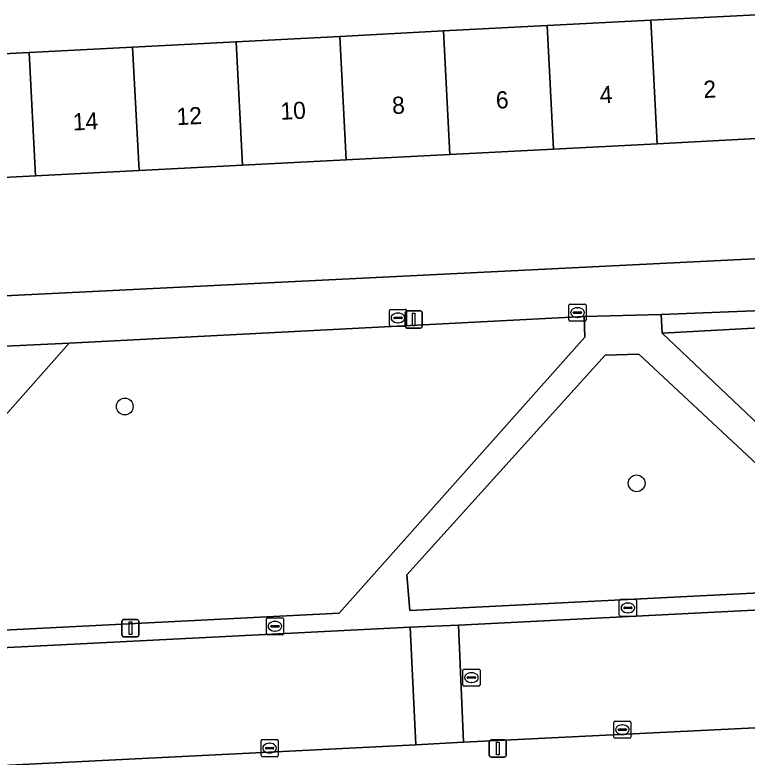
# Model space of a CAD drawing. Extents: x 161084 to 161928, y 385354 to 386522.
# Drawn here: x 161752.1 to 161794.81, y 386010 to 386053.32 of the extents above; entities that cross this region are included whole.
import ezdxf

# ---------------------------------------------------------------- set-up
doc = ezdxf.new("R2010")
doc.units = 0
for name, color, linetype in [('IMGEO_Boom', 7, 'Continuous'), ('IMGEO_Erf', 7, 'Continuous'), ('IMGEO_Groenvoorziening', 7, 'Continuous'), ('IMGEO_Haag', 7, 'Continuous'), ('IMGEO_Kolk', 7, 'Continuous'), ('IMGEO_Lichtmast', 7, 'Continuous'), ('IMGEO_Pand', 7, 'Continuous'), ('IMGEO_Pand_nummerreeks', 7, 'Continuous'), ('IMGEO_Rijbaan_lokaal_open', 7, 'Continuous'), ('IMGEO_Rioolput', 7, 'Continuous'), ('IMGEO_Voetpad_open', 7, 'Continuous')]:
    doc.layers.add(name, color=color, linetype=linetype)

msp = doc.modelspace()

# ---------------------------------------------------------------- linework, layer by layer
at = {"layer": 'IMGEO_Boom'}
for centre in [(161758.507, 386030.458), (161788.362, 386025.979)]:
    msp.add_circle(centre, 0.489, dxfattribs=at)
at = {"layer": 'IMGEO_Erf'}
for points in [[(161698.538, 386048.318), (161704.581, 386048.63), (161710.624, 386048.942), (161716.667, 386049.254), (161716.519, 386052.128), (161722.562, 386052.44), (161722.71, 386049.566), (161728.753, 386049.877), (161734.796, 386050.189), (161740.839, 386050.501), (161746.882, 386050.813), (161752.925, 386051.125), (161758.968, 386051.437), (161765.011, 386051.749), (161771.054, 386052.061), (161777.098, 386052.373), (161783.141, 386052.685), (161789.184, 386052.997), (161790.355, 386053.057), (161795.348, 386053.315)], [(161795.716, 386046.114), (161789.555, 386045.796), (161783.512, 386045.484), (161777.469, 386045.172), (161771.425, 386044.86), (161765.382, 386044.548), (161759.339, 386044.237), (161753.296, 386043.925), (161747.253, 386043.613), (161741.21, 386043.301), (161735.167, 386042.989), (161729.124, 386042.677), (161723.081, 386042.365), (161717.038, 386042.053), (161710.995, 386041.741), (161704.952, 386041.43), (161698.909, 386041.118), (161692.866, 386040.806), (161686.823, 386040.494), (161680.779, 386040.182), (161674.617, 386039.864), (161674.898, 386033.126), (161712.882, 386035.02), (161809.017, 386039.766)]]:
    msp.add_lwpolyline(points, dxfattribs=at)
at = {"layer": 'IMGEO_Groenvoorziening'}
for points in [[(161806.517, 386036.484), (161789.793, 386035.836), (161789.844, 386034.734), (161806.215, 386035.635), (161806.327, 386035.641)], [(161806.327, 386035.641), (161806.215, 386035.635), (161789.844, 386034.734), (161804.543, 386020.794), (161807.204, 386021.15)]]:
    msp.add_lwpolyline(points, dxfattribs=at)
for points in [[(161785.344, 386034.497), (161785.304, 386035.709), (161755.273, 386034.15), (161742.123, 386019.323), (161742.216, 386016.938), (161771.022, 386018.395)], [(161788.496, 386033.51), (161786.529, 386033.458), (161774.966, 386020.629), (161775.14, 386018.561), (161800.937, 386019.853), (161800.853, 386021.976)]]:
    msp.add_lwpolyline(points, close=True, dxfattribs=at)
at = {"layer": 'IMGEO_Haag'}
msp.add_lwpolyline([(161806.517, 386036.484), (161789.793, 386035.836), (161789.844, 386034.734), (161806.215, 386035.635), (161806.327, 386035.641)], dxfattribs=at)
at = {"layer": 'IMGEO_Kolk'}
for p, q in [((161784.411, 386035.513), (161784.411, 386036.365)), ((161784.486, 386036.439), (161785.338, 386036.439)), ((161784.899, 386036.219), (161784.924, 386036.219)), ((161785.412, 386036.365), (161785.412, 386035.513)), ((161784.67, 386035.933), (161784.67, 386035.945)), ((161785.108, 386035.896), (161784.71, 386035.896)), ((161784.713, 386035.982), (161785.111, 386035.982)), ((161784.922, 386035.659), (161784.897, 386035.659)), ((161785.154, 386035.945), (161785.154, 386035.933)), ((161785.338, 386035.439), (161784.486, 386035.439)), ((161787.353, 386018.283), (161787.353, 386019.135)), ((161787.428, 386019.209), (161788.28, 386019.209)), ((161788.354, 386019.135), (161788.354, 386018.283)), ((161787.612, 386018.703), (161787.612, 386018.715)), ((161787.655, 386018.752), (161788.053, 386018.752)), ((161787.841, 386018.989), (161787.866, 386018.989)), ((161788.096, 386018.715), (161788.096, 386018.703)), ((161788.05, 386018.666), (161787.652, 386018.666)), ((161787.864, 386018.429), (161787.839, 386018.429)), ((161766.767, 386017.21), (161766.767, 386018.062)), ((161766.842, 386018.136), (161767.694, 386018.136)), ((161767.255, 386017.916), (161767.28, 386017.916)), ((161767.768, 386018.062), (161767.768, 386017.21)), ((161788.28, 386018.209), (161787.428, 386018.209)), ((161767.026, 386017.63), (161767.026, 386017.642)), ((161767.464, 386017.593), (161767.066, 386017.593)), ((161767.069, 386017.679), (161767.467, 386017.679)), ((161767.51, 386017.642), (161767.51, 386017.63)), ((161767.694, 386017.136), (161766.842, 386017.136)), ((161767.278, 386017.356), (161767.253, 386017.356)), ((161787.028, 386011.173), (161787.028, 386012.025)), ((161787.103, 386012.099), (161787.955, 386012.099)), ((161787.516, 386011.879), (161787.541, 386011.879)), ((161788.029, 386012.025), (161788.029, 386011.173)), ((161787.287, 386011.593), (161787.287, 386011.605)), ((161787.725, 386011.556), (161787.327, 386011.556)), ((161787.33, 386011.642), (161787.728, 386011.642)), ((161787.771, 386011.605), (161787.771, 386011.593)), ((161766.455, 386010.099), (161766.455, 386010.951)), ((161766.53, 386011.025), (161767.382, 386011.025)), ((161767.456, 386010.951), (161767.456, 386010.099)), ((161787.955, 386011.099), (161787.103, 386011.099)), ((161787.539, 386011.319), (161787.514, 386011.319)), ((161766.714, 386010.519), (161766.714, 386010.531)), ((161767.152, 386010.482), (161766.754, 386010.482)), ((161766.757, 386010.568), (161767.155, 386010.568)), ((161766.943, 386010.805), (161766.968, 386010.805)), ((161767.198, 386010.531), (161767.198, 386010.519)), ((161767.382, 386010.025), (161766.53, 386010.025)), ((161766.966, 386010.245), (161766.941, 386010.245))]:
    msp.add_line(p, q, dxfattribs=at)
for points in [[(161784.411, 386035.513), (161784.411, 386036.365)], [(161784.486, 386036.439), (161785.338, 386036.439)], [(161785.412, 386036.365), (161785.412, 386035.513)], [(161785.338, 386035.439), (161784.486, 386035.439)], [(161787.353, 386018.283), (161787.353, 386019.135)], [(161787.428, 386019.209), (161788.28, 386019.209)], [(161788.354, 386019.135), (161788.354, 386018.283)], [(161766.767, 386017.21), (161766.767, 386018.062)], [(161766.842, 386018.136), (161767.694, 386018.136)], [(161767.768, 386018.062), (161767.768, 386017.21)], [(161788.28, 386018.209), (161787.428, 386018.209)], [(161767.694, 386017.136), (161766.842, 386017.136)], [(161787.028, 386011.173), (161787.028, 386012.025)], [(161787.103, 386012.099), (161787.955, 386012.099)], [(161788.029, 386012.025), (161788.029, 386011.173)], [(161766.455, 386010.099), (161766.455, 386010.951)], [(161766.53, 386011.025), (161767.382, 386011.025)], [(161767.456, 386010.951), (161767.456, 386010.099)], [(161787.955, 386011.099), (161787.103, 386011.099)], [(161767.382, 386010.025), (161766.53, 386010.025)]]:
    msp.add_lwpolyline(points, dxfattribs=at)
for centre, radius, start, end in [((161784.488, 386036.363), 0.0765, 91.552, 178.448), ((161784.488, 386036.363), 0.0765, 91.552, 178.448), ((161785.336, 386036.363), 0.0765, 1.552, 88.448), ((161785.336, 386036.363), 0.0765, 1.552, 88.448), ((161784.71, 386035.942), 0.0403, 85.8775, 175.7526), ((161784.707, 386035.932), 0.0366, 178.938, 274.7102), ((161785.111, 386035.939), 0.043, 264.8664, 352.4533), ((161785.115, 386035.944), 0.0386, 1.7309, 96.639), ((161784.488, 386035.515), 0.0765, 181.552, 268.448), ((161784.488, 386035.515), 0.0765, 181.552, 268.448), ((161785.336, 386035.515), 0.0765, 271.552, 358.448), ((161785.336, 386035.515), 0.0765, 271.552, 358.448), ((161787.43, 386019.133), 0.0765, 91.552, 178.448), ((161787.43, 386019.133), 0.0765, 91.552, 178.448), ((161788.278, 386019.133), 0.0765, 1.552, 88.448), ((161788.278, 386019.133), 0.0765, 1.552, 88.448), ((161787.652, 386018.712), 0.0403, 85.8775, 175.7526), ((161787.649, 386018.702), 0.0366, 178.938, 274.7102), ((161788.053, 386018.709), 0.043, 264.8664, 352.4533), ((161788.057, 386018.714), 0.0386, 1.7309, 96.639), ((161787.43, 386018.285), 0.0765, 181.552, 268.448), ((161787.43, 386018.285), 0.0765, 181.552, 268.448), ((161788.278, 386018.285), 0.0765, 271.552, 358.448), ((161788.278, 386018.285), 0.0765, 271.552, 358.448), ((161766.844, 386018.06), 0.0765, 91.552, 178.448), ((161766.844, 386018.06), 0.0765, 91.552, 178.448), ((161767.692, 386018.06), 0.0765, 1.552, 88.448), ((161767.692, 386018.06), 0.0765, 1.552, 88.448), ((161767.066, 386017.639), 0.0403, 85.8775, 175.7526), ((161767.063, 386017.629), 0.0366, 178.938, 274.7102), ((161767.467, 386017.636), 0.043, 264.8664, 352.4533), ((161767.471, 386017.641), 0.0386, 1.7309, 96.639), ((161766.844, 386017.212), 0.0765, 181.552, 268.448), ((161766.844, 386017.212), 0.0765, 181.552, 268.448), ((161767.692, 386017.212), 0.0765, 271.552, 358.448), ((161767.692, 386017.212), 0.0765, 271.552, 358.448), ((161787.105, 386012.023), 0.0765, 91.552, 178.448), ((161787.105, 386012.023), 0.0765, 91.552, 178.448), ((161787.953, 386012.023), 0.0765, 1.552, 88.448), ((161787.953, 386012.023), 0.0765, 1.552, 88.448), ((161787.327, 386011.602), 0.0403, 85.8775, 175.7526), ((161787.324, 386011.592), 0.0366, 178.938, 274.7102), ((161787.728, 386011.599), 0.043, 264.8664, 352.4533), ((161787.732, 386011.604), 0.0386, 1.7309, 96.639), ((161766.532, 386010.949), 0.0765, 91.552, 178.448), ((161766.532, 386010.949), 0.0765, 91.552, 178.448), ((161767.38, 386010.949), 0.0765, 1.552, 88.448), ((161767.38, 386010.949), 0.0765, 1.552, 88.448), ((161787.105, 386011.175), 0.0765, 181.552, 268.448), ((161787.105, 386011.175), 0.0765, 181.552, 268.448), ((161787.953, 386011.175), 0.0765, 271.552, 358.448), ((161787.953, 386011.175), 0.0765, 271.552, 358.448), ((161766.754, 386010.528), 0.0403, 85.8775, 175.7526), ((161766.751, 386010.518), 0.0366, 178.938, 274.7102), ((161767.155, 386010.525), 0.043, 264.8664, 352.4533), ((161767.159, 386010.53), 0.0386, 1.7309, 96.639), ((161766.532, 386010.101), 0.0765, 181.552, 268.448), ((161766.532, 386010.101), 0.0765, 181.552, 268.448), ((161767.38, 386010.101), 0.0765, 271.552, 358.448), ((161767.38, 386010.101), 0.0765, 271.552, 358.448)]:
    msp.add_arc(centre, radius, start, end, dxfattribs=at)
for centre, major_axis, ratio, start_param, end_param in [((161784.898, 386035.939), (-0.387, 0.002), 0.722429, 4.712389, 7.853982), ((161784.923, 386035.939), (-0.39, 0.002), 0.717154, 1.570796, 4.712389), ((161787.84, 386018.709), (-0.387, 0.002), 0.722429, 4.712389, 7.853982), ((161787.865, 386018.709), (-0.39, 0.002), 0.717154, 1.570796, 4.712389), ((161767.254, 386017.636), (-0.387, 0.002), 0.722429, 4.712389, 7.853982), ((161767.279, 386017.636), (-0.39, 0.002), 0.717154, 1.570796, 4.712389), ((161787.515, 386011.599), (-0.387, 0.002), 0.722429, 4.712389, 7.853982), ((161787.54, 386011.599), (-0.39, 0.002), 0.717154, 1.570796, 4.712389), ((161766.942, 386010.525), (-0.387, 0.002), 0.722429, 4.712389, 7.853982), ((161766.967, 386010.525), (-0.39, 0.002), 0.717154, 1.570796, 4.712389)]:
    msp.add_ellipse(centre, major_axis=major_axis, ratio=ratio, start_param=start_param, end_param=end_param, dxfattribs=at)
at = {"layer": 'IMGEO_Lichtmast'}
for p, q in [((161774.964, 386036.037), (161775.754, 386036.037)), ((161775.754, 386036.037), (161774.964, 386036.037)), ((161774.864, 386035.137), (161774.864, 386035.937)), ((161774.864, 386035.937), (161774.864, 386035.137)), ((161775.854, 386035.937), (161775.854, 386035.137)), ((161775.854, 386035.137), (161775.854, 386035.937)), ((161775.754, 386035.037), (161774.964, 386035.037)), ((161774.964, 386035.037), (161775.754, 386035.037)), ((161758.342, 386017.124), (161758.342, 386017.924)), ((161758.342, 386017.924), (161758.342, 386017.124)), ((161758.442, 386018.024), (161759.232, 386018.024)), ((161759.232, 386018.024), (161758.442, 386018.024)), ((161759.332, 386017.924), (161759.332, 386017.124)), ((161759.332, 386017.124), (161759.332, 386017.924)), ((161759.232, 386017.024), (161758.442, 386017.024)), ((161758.442, 386017.024), (161759.232, 386017.024)), ((161779.769, 386010.104), (161779.769, 386010.904)), ((161779.769, 386010.904), (161779.769, 386010.104)), ((161779.869, 386011.004), (161780.659, 386011.004)), ((161780.659, 386011.004), (161779.869, 386011.004)), ((161780.759, 386010.904), (161780.759, 386010.104)), ((161780.759, 386010.104), (161780.759, 386010.904)), ((161780.659, 386010.004), (161779.869, 386010.004)), ((161779.869, 386010.004), (161780.659, 386010.004))]:
    msp.add_line(p, q, dxfattribs=at)
for points in [[(161775.284, 386035.912), (161775.434, 386035.912), (161775.434, 386035.162), (161775.284, 386035.162), (161775.284, 386035.912)], [(161758.762, 386017.899), (161758.912, 386017.899), (161758.912, 386017.149), (161758.762, 386017.149), (161758.762, 386017.899)], [(161780.189, 386010.879), (161780.339, 386010.879), (161780.339, 386010.129), (161780.189, 386010.129), (161780.189, 386010.879)]]:
    msp.add_lwpolyline(points, dxfattribs=at)
for centre, start, end in [((161774.964, 386035.937), 90, 180), ((161774.964, 386035.937), 90, 180), ((161775.754, 386035.937), 0, 90), ((161775.754, 386035.937), 360, 90), ((161774.964, 386035.137), 180, 270), ((161774.964, 386035.137), 180, 270), ((161775.754, 386035.137), 270, 0), ((161775.754, 386035.137), 270, 0), ((161758.442, 386017.924), 90, 180), ((161758.442, 386017.924), 90, 180), ((161759.232, 386017.924), 0, 90), ((161759.232, 386017.924), 360, 90), ((161758.442, 386017.124), 180, 270), ((161758.442, 386017.124), 180, 270), ((161759.232, 386017.124), 270, 0), ((161759.232, 386017.124), 270, 0), ((161779.869, 386010.904), 90, 180), ((161779.869, 386010.904), 90, 180), ((161780.659, 386010.904), 0, 90), ((161780.659, 386010.904), 360, 90), ((161779.869, 386010.104), 180, 270), ((161779.869, 386010.104), 180, 270), ((161780.659, 386010.104), 270, 0), ((161780.659, 386010.104), 270, 0)]:
    msp.add_arc(centre, 0.1, start, end, dxfattribs=at)
at = {"layer": 'IMGEO_Pand'}
for points in [[(161783.512, 386045.484), (161789.555, 386045.796), (161789.184, 386052.997), (161783.141, 386052.685)], [(161789.555, 386045.796), (161795.716, 386046.114), (161795.348, 386053.315), (161790.355, 386053.057), (161789.184, 386052.997)], [(161783.141, 386052.685), (161777.098, 386052.373), (161777.469, 386045.172), (161783.512, 386045.484)], [(161765.382, 386044.548), (161771.425, 386044.86), (161771.054, 386052.061), (161765.011, 386051.749)], [(161771.425, 386044.86), (161777.469, 386045.172), (161777.098, 386052.373), (161771.054, 386052.061)], [(161765.011, 386051.749), (161758.968, 386051.437), (161759.339, 386044.237), (161765.382, 386044.548)], [(161753.296, 386043.925), (161759.339, 386044.237), (161758.968, 386051.437), (161752.925, 386051.125)], [(161747.253, 386043.613), (161753.296, 386043.925), (161752.925, 386051.125), (161746.882, 386050.813)]]:
    msp.add_lwpolyline(points, close=True, dxfattribs=at)
at = {"layer": 'IMGEO_Rijbaan_lokaal_open'}
msp.add_lwpolyline([(161807.085, 386019.175), (161777.966, 386017.696), (161778.255, 386010.868), (161807.553, 386012.306)], dxfattribs=at)
for points in [[(161775.161, 386017.586), (161743.594, 386015.993), (161718.764, 386014.722), (161718.918, 386007.84), (161753.294, 386009.6), (161775.486, 386010.724)], [(161777.966, 386017.696), (161775.161, 386017.586), (161775.486, 386010.724), (161778.255, 386010.868)]]:
    msp.add_lwpolyline(points, close=True, dxfattribs=at)
at = {"layer": 'IMGEO_Rioolput'}
for p, q in [((161773.941, 386035.204), (161773.941, 386036.056)), ((161774.016, 386036.13), (161774.868, 386036.13)), ((161774.942, 386036.056), (161774.942, 386035.204)), ((161774.2, 386035.624), (161774.2, 386035.636)), ((161774.638, 386035.587), (161774.24, 386035.587)), ((161774.243, 386035.673), (161774.641, 386035.673)), ((161774.429, 386035.91), (161774.454, 386035.91)), ((161774.684, 386035.636), (161774.684, 386035.624)), ((161774.452, 386035.35), (161774.427, 386035.35)), ((161774.868, 386035.13), (161774.016, 386035.13)), ((161778.226, 386014.215), (161778.226, 386015.067)), ((161778.301, 386015.141), (161779.153, 386015.141)), ((161778.714, 386014.921), (161778.739, 386014.921)), ((161779.227, 386015.067), (161779.227, 386014.215)), ((161778.485, 386014.635), (161778.485, 386014.647)), ((161778.923, 386014.598), (161778.525, 386014.598)), ((161778.528, 386014.684), (161778.926, 386014.684)), ((161778.737, 386014.361), (161778.712, 386014.361)), ((161778.969, 386014.647), (161778.969, 386014.635)), ((161779.153, 386014.141), (161778.301, 386014.141))]:
    msp.add_line(p, q, dxfattribs=at)
for points in [[(161773.941, 386035.204), (161773.941, 386036.056)], [(161774.016, 386036.13), (161774.868, 386036.13)], [(161774.942, 386036.056), (161774.942, 386035.204)], [(161774.868, 386035.13), (161774.016, 386035.13)], [(161778.226, 386014.215), (161778.226, 386015.067)], [(161778.301, 386015.141), (161779.153, 386015.141)], [(161779.227, 386015.067), (161779.227, 386014.215)], [(161779.153, 386014.141), (161778.301, 386014.141)]]:
    msp.add_lwpolyline(points, dxfattribs=at)
for centre, radius, start, end in [((161774.018, 386036.054), 0.0765, 91.552, 178.448), ((161774.018, 386036.054), 0.0765, 91.552, 178.448), ((161774.866, 386036.054), 0.0765, 1.552, 88.448), ((161774.866, 386036.054), 0.0765, 1.552, 88.448), ((161774.24, 386035.633), 0.0403, 85.8775, 175.7526), ((161774.237, 386035.623), 0.0366, 178.938, 274.7102), ((161774.641, 386035.63), 0.043, 264.8664, 352.4533), ((161774.645, 386035.635), 0.0386, 1.7309, 96.639), ((161774.018, 386035.206), 0.0765, 181.552, 268.448), ((161774.018, 386035.206), 0.0765, 181.552, 268.448), ((161774.866, 386035.206), 0.0765, 271.552, 358.448), ((161774.866, 386035.206), 0.0765, 271.552, 358.448), ((161778.303, 386015.065), 0.0765, 91.552, 178.448), ((161778.303, 386015.065), 0.0765, 91.552, 178.448), ((161779.151, 386015.065), 0.0765, 1.552, 88.448), ((161779.151, 386015.065), 0.0765, 1.552, 88.448), ((161778.525, 386014.644), 0.0403, 85.8775, 175.7526), ((161778.522, 386014.634), 0.0366, 178.938, 274.7102), ((161778.926, 386014.641), 0.043, 264.8664, 352.4533), ((161778.93, 386014.646), 0.0386, 1.7309, 96.639), ((161778.303, 386014.217), 0.0765, 181.552, 268.448), ((161778.303, 386014.217), 0.0765, 181.552, 268.448), ((161779.151, 386014.217), 0.0765, 271.552, 358.448), ((161779.151, 386014.217), 0.0765, 271.552, 358.448)]:
    msp.add_arc(centre, radius, start, end, dxfattribs=at)
for centre, major_axis, ratio, start_param, end_param in [((161774.428, 386035.63), (-0.387, 0.002), 0.722429, 4.712389, 7.853982), ((161774.453, 386035.63), (-0.39, 0.002), 0.717154, 1.570796, 4.712389), ((161778.713, 386014.641), (-0.387, 0.002), 0.722429, 4.712389, 7.853982), ((161778.738, 386014.641), (-0.39, 0.002), 0.717154, 1.570796, 4.712389)]:
    msp.add_ellipse(centre, major_axis=major_axis, ratio=ratio, start_param=start_param, end_param=end_param, dxfattribs=at)
at = {"layer": 'IMGEO_Voetpad_open'}
for points in [[(161809.017, 386039.766), (161712.882, 386035.02), (161674.898, 386033.126), (161673.413, 386033.052), (161654.094, 386032.088)], [(161691.28, 386030.951), (161720.882, 386032.374), (161724.657, 386032.637), (161751.119, 386033.963), (161755.273, 386034.15), (161785.304, 386035.709), (161789.793, 386035.836), (161806.517, 386036.484)], [(161789.793, 386035.836), (161785.304, 386035.709), (161785.344, 386034.497), (161771.022, 386018.395), (161742.216, 386016.938), (161742.123, 386019.323), (161755.273, 386034.15), (161751.119, 386033.963), (161751.241, 386032.079), (161747.568, 386027.874), (161739.797, 386019.035), (161737.89, 386018.934), (161729.157, 386027.027), (161724.627, 386031.078), (161724.657, 386032.637), (161720.882, 386032.374), (161736.017, 386018.434), (161736.136, 386016.612), (161707.661, 386015.162), (161691.255, 386029.713)], [(161807.28, 386020.175), (161805.153, 386020.082), (161804.543, 386020.794), (161789.844, 386034.734), (161789.793, 386035.836)], [(161626.81, 386010.124), (161663.522, 386011.929), (161666.424, 386012.052), (161715.933, 386014.595), (161718.764, 386014.722), (161743.594, 386015.993), (161775.161, 386017.586), (161777.966, 386017.696), (161807.085, 386019.175)], [(161807.553, 386012.306), (161778.255, 386010.868), (161775.486, 386010.724), (161753.294, 386009.6), (161718.918, 386007.84), (161716.164, 386007.713), (161705.698, 386007.187), (161705.791, 386004.163), (161726.736, 386005.249), (161784.291, 386008.06), (161785.703, 386008.129), (161803.599, 386008.957)]]:
    msp.add_lwpolyline(points, dxfattribs=at)
msp.add_lwpolyline([(161788.496, 386033.51), (161800.853, 386021.976), (161800.937, 386019.853), (161775.14, 386018.561), (161774.966, 386020.629), (161786.529, 386033.458)], close=True, dxfattribs=at)

# ---------------------------------------------------------------- texts
at = {"layer": 'IMGEO_Pand_nummerreeks'}
for s, p in [('2', (161792.282, 386048.46)), ('4', (161786.229, 386048.147)), ('6', (161780.174, 386047.835)), ('10', (161767.607, 386047.187)), ('8', (161774.123, 386047.522)), ('12', (161761.546, 386046.874)), ('14', (161755.494, 386046.562))]:
    msp.add_text(s, height=1, rotation=2.9545, dxfattribs=at).set_placement(p)

doc.saveas('drawing.dxf')
